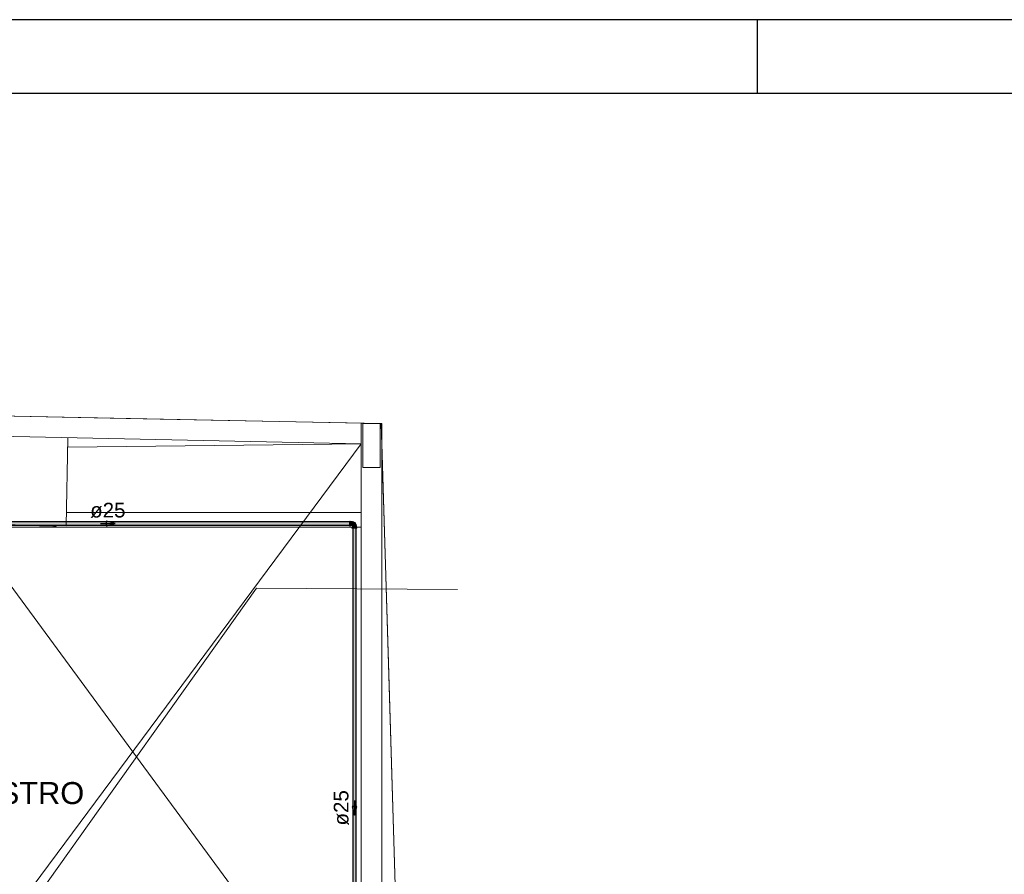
# Model space of a CAD drawing. Header units: millimetres. Extents: x 567 to 934, y -1 to 364.
# Tile 612 of 656: x 736 to 749, y 108 to 119. Entities that reach past the tile are written whole.
import ezdxf

# ---------------------------------------------------------------- set-up
doc = ezdxf.new("R2010")
doc.units = ezdxf.units.MM
doc.header["$MEASUREMENT"] = 0
doc.linetypes.add('NULL', pattern=[0])
doc.layers.get('0').update_dxf_attribs({"lineweight": 18})
for name, color, linetype, lineweight in [('A-DETL-THIN', 7, 'Continuous', 18), ('A-GENM-IDEN', 7, 'Continuous', 9), ('A-WALL', 7, 'Continuous', 25), ('A-WALL-IDEN', 7, 'Continuous', 9), ('AL-Condutos', 3, 'Continuous', 25), ('AL-Conexões', 63, 'Continuous', 18), ('AL-Sentido conduto', 3, 'Continuous', 30), ('AL-Textos conduto', 7, 'Continuous', 9), ('ARQ-ALV-REB', 7, 'Continuous', 18), ('C-PROP-LINE', 7, 'Continuous', 25), ('Peças hidrossanitárias', 7, 'Continuous', 13), ('S-COLS', 7, 'Continuous', 13)]:
    doc.layers.add(name, color=color, linetype=linetype, lineweight=lineweight)
doc.layers.add('FOLHA_PADRÃO', color=7, linetype='Continuous')
doc.styles.add('Arial', font='arial.ttf')

# ---------------------------------------------------------------- blocks, each defined once
blk = doc.blocks.new('A1EST. 1500')
at = {"layer": 'FOLHA_PADRÃO', "color": 1, "linetype": 'Continuous'}
for p, q in [((150.008, 59.4), (0, 59.4)), ((23.5, 59.4), (23.5, 58.4))]:
    blk.add_line(p, q, dxfattribs=at)
at = {"layer": 'FOLHA_PADRÃO', "color": 6, "linetype": 'Continuous'}
blk.add_lwpolyline([(149, 58.4), (149, 1), (1, 1), (1, 58.4), (149, 58.4)], dxfattribs=at)

msp = doc.modelspace()

# ---------------------------------------------------------------- hatches: boundary and pattern name
at = {"layer": 'AL-Condutos', "linetype": 'Continuous'}
for points in [[(733.715, 112.589), (733.715, 112.54), (740.201, 112.54), (740.201, 112.589)], [(740.29, 104.884), (740.291, 112.499), (740.242, 112.499), (740.241, 104.884)]]:
    msp.add_hatch(color=91, dxfattribs=at).paths.add_polyline_path(points)
at = {"layer": 'AL-Conexões', "linetype": 'Continuous'}
for points in [[(740.208, 112.598), (740.201, 112.598), (740.208, 112.588)], [(740.208, 112.535), (740.208, 112.581), (740.201, 112.594), (740.201, 112.547)], [(740.201, 112.532), (740.208, 112.53), (740.202, 112.54)], [(740.237, 112.593), (740.208, 112.593), (740.208, 112.589)], [(740.237, 112.592), (740.208, 112.589), (740.208, 112.544), (740.237, 112.544)], [(740.208, 112.537), (740.237, 112.536), (740.237, 112.544), (740.208, 112.544)], [(740.251, 112.587), (740.237, 112.589), (740.24, 112.536), (740.285, 112.536), (740.288, 112.544), (740.274, 112.573)], [(740.238, 112.536), (740.238, 112.506), (740.241, 112.506), (740.245, 112.529)], [(740.293, 112.536), (740.246, 112.536), (740.241, 112.506), (740.291, 112.506)], [(740.293, 112.506), (740.294, 112.536), (740.291, 112.506)], [(740.232, 112.506), (740.232, 112.499), (740.242, 112.506)], [(740.295, 112.506), (740.249, 112.506), (740.242, 112.499), (740.283, 112.499)]]:
    msp.add_hatch(color=51, dxfattribs=at).paths.add_polyline_path(points)

# ---------------------------------------------------------------- linework, layer by layer
at = {"layer": 'A-DETL-THIN', "color": 8, "lineweight": 5}
for p, q in [((734.064, 113.78), (740.302, 105.302)), ((734.111, 105.237), (740.358, 113.65))]:
    msp.add_line(p, q, dxfattribs=at)
at = {"layer": 'A-WALL', "color": 8, "lineweight": 5}
for p, q in [((733.915, 114.063), (740.593, 113.925)), ((740.358, 113.93), (740.358, 104.724)), ((740.618, 113.925), (740.638, 113.925)), ((740.638, 105.305), (740.638, 113.925)), ((740.358, 113.65), (734.051, 113.78)), ((740.638, 113.654), (740.89, 105.308))]:
    msp.add_line(p, q, dxfattribs=at)
at = {"layer": 'A-WALL-IDEN', "color": 8, "lineweight": 5}
for p, q in [((733.466, 104.002), (738.93, 111.683)), ((738.93, 111.683), (741.671, 111.667))]:
    msp.add_line(p, q, dxfattribs=at)
at = {"layer": 'AL-Condutos'}
for p, q in [((740.201, 112.589), (733.715, 112.589)), ((733.715, 112.54), (740.201, 112.54)), ((740.201, 112.586), (740.201, 112.589)), ((740.201, 112.579), (740.201, 112.586)), ((740.201, 112.57), (740.201, 112.579)), ((740.201, 112.559), (740.201, 112.57)), ((740.201, 112.55), (740.201, 112.559)), ((740.201, 112.543), (740.201, 112.55)), ((740.201, 112.54), (740.201, 112.543)), ((740.242, 112.499), (740.241, 104.884)), ((740.246, 112.499), (740.242, 112.499)), ((740.253, 112.499), (740.246, 112.499)), ((740.263, 112.499), (740.253, 112.499)), ((740.274, 112.499), (740.263, 112.499)), ((740.283, 112.499), (740.274, 112.499)), ((740.289, 112.499), (740.283, 112.499)), ((740.291, 112.499), (740.289, 112.499)), ((740.29, 104.884), (740.291, 112.499))]:
    msp.add_line(p, q, dxfattribs=at)
at = {"layer": 'AL-Conexões'}
for p, q in [((740.201, 112.598), (740.201, 112.597)), ((740.208, 112.598), (740.201, 112.598)), ((740.201, 112.597), (740.201, 112.594)), ((740.201, 112.594), (740.201, 112.589)), ((740.201, 112.589), (740.201, 112.588)), ((740.201, 112.588), (740.201, 112.581)), ((740.201, 112.581), (740.201, 112.573)), ((740.201, 112.573), (740.201, 112.564)), ((740.201, 112.564), (740.201, 112.556)), ((740.201, 112.556), (740.201, 112.547)), ((740.201, 112.547), (740.201, 112.54)), ((740.201, 112.54), (740.201, 112.54)), ((740.201, 112.54), (740.201, 112.535)), ((740.201, 112.535), (740.201, 112.532)), ((740.201, 112.532), (740.201, 112.53)), ((740.201, 112.53), (740.208, 112.53)), ((740.208, 112.597), (740.208, 112.598)), ((740.208, 112.594), (740.208, 112.597)), ((740.208, 112.593), (740.208, 112.594)), ((740.208, 112.588), (740.208, 112.593)), ((740.208, 112.593), (740.208, 112.592)), ((740.237, 112.593), (740.208, 112.593)), ((740.208, 112.592), (740.208, 112.589)), ((740.208, 112.589), (740.208, 112.585)), ((740.208, 112.581), (740.208, 112.588)), ((740.208, 112.585), (740.208, 112.579)), ((740.208, 112.573), (740.208, 112.581)), ((740.208, 112.579), (740.208, 112.572)), ((740.208, 112.564), (740.208, 112.573)), ((740.208, 112.572), (740.208, 112.564)), ((740.208, 112.556), (740.208, 112.564)), ((740.208, 112.564), (740.208, 112.557)), ((740.208, 112.557), (740.208, 112.55)), ((740.208, 112.547), (740.208, 112.556)), ((740.208, 112.55), (740.208, 112.544)), ((740.208, 112.54), (740.208, 112.547)), ((740.208, 112.544), (740.208, 112.54)), ((740.208, 112.536), (740.208, 112.54)), ((740.208, 112.54), (740.208, 112.537)), ((740.208, 112.537), (740.208, 112.536)), ((740.208, 112.535), (740.208, 112.536)), ((740.208, 112.536), (740.237, 112.536)), ((740.208, 112.532), (740.208, 112.535)), ((740.208, 112.53), (740.208, 112.532)), ((740.237, 112.592), (740.237, 112.593)), ((740.237, 112.589), (740.237, 112.592)), ((740.237, 112.585), (740.237, 112.589)), ((740.237, 112.589), (740.237, 112.589)), ((740.237, 112.589), (740.237, 112.588)), ((740.242, 112.588), (740.237, 112.589)), ((740.237, 112.588), (740.237, 112.583)), ((740.237, 112.579), (740.237, 112.585)), ((740.237, 112.583), (740.237, 112.577)), ((740.237, 112.572), (740.237, 112.579)), ((740.237, 112.577), (740.237, 112.568)), ((740.237, 112.564), (740.237, 112.572)), ((740.237, 112.568), (740.237, 112.564)), ((740.237, 112.557), (740.237, 112.564)), ((740.237, 112.564), (740.237, 112.56)), ((740.237, 112.56), (740.237, 112.552)), ((740.237, 112.55), (740.237, 112.557)), ((740.237, 112.552), (740.237, 112.545)), ((740.237, 112.544), (740.237, 112.55)), ((740.237, 112.545), (740.237, 112.54)), ((740.237, 112.54), (740.237, 112.544)), ((740.237, 112.539), (740.237, 112.54)), ((740.237, 112.54), (740.237, 112.539)), ((740.237, 112.537), (740.237, 112.539)), ((740.237, 112.539), (740.239, 112.537)), ((740.237, 112.536), (740.237, 112.537)), ((740.239, 112.536), (740.238, 112.536)), ((740.238, 112.536), (740.238, 112.506)), ((740.239, 112.537), (740.24, 112.536)), ((740.24, 112.536), (740.239, 112.536)), ((740.241, 112.536), (740.24, 112.536)), ((740.24, 112.536), (740.242, 112.536)), ((740.246, 112.536), (740.241, 112.536)), ((740.251, 112.587), (740.242, 112.588)), ((740.242, 112.536), (740.246, 112.536)), ((740.252, 112.536), (740.246, 112.536)), ((740.246, 112.536), (740.253, 112.536)), ((740.257, 112.584), (740.251, 112.587)), ((740.259, 112.536), (740.252, 112.536)), ((740.253, 112.536), (740.261, 112.536)), ((740.263, 112.581), (740.257, 112.584)), ((740.266, 112.536), (740.259, 112.536)), ((740.261, 112.536), (740.27, 112.536)), ((740.269, 112.577), (740.263, 112.581)), ((740.273, 112.536), (740.266, 112.536)), ((740.274, 112.573), (740.269, 112.577)), ((740.27, 112.536), (740.278, 112.536)), ((740.28, 112.536), (740.273, 112.536)), ((740.279, 112.567), (740.274, 112.573)), ((740.278, 112.536), (740.285, 112.536)), ((740.283, 112.562), (740.279, 112.567)), ((740.286, 112.536), (740.28, 112.536)), ((740.286, 112.556), (740.283, 112.562)), ((740.285, 112.536), (740.289, 112.536)), ((740.288, 112.549), (740.286, 112.556)), ((740.291, 112.536), (740.286, 112.536)), ((740.29, 112.541), (740.288, 112.549)), ((740.289, 112.536), (740.291, 112.536)), ((740.291, 112.536), (740.29, 112.541)), ((740.291, 112.536), (740.291, 112.536)), ((740.293, 112.536), (740.291, 112.536)), ((740.294, 112.536), (740.293, 112.536)), ((740.294, 112.506), (740.294, 112.536)), ((740.233, 112.506), (740.232, 112.506)), ((740.232, 112.506), (740.232, 112.499)), ((740.232, 112.499), (740.233, 112.499)), ((740.237, 112.506), (740.233, 112.506)), ((740.233, 112.499), (740.237, 112.499)), ((740.238, 112.506), (740.237, 112.506)), ((740.237, 112.499), (740.242, 112.499)), ((740.242, 112.506), (740.238, 112.506)), ((740.238, 112.506), (740.239, 112.506)), ((740.239, 112.506), (740.241, 112.506)), ((740.241, 112.506), (740.246, 112.506)), ((740.249, 112.506), (740.242, 112.506)), ((740.242, 112.499), (740.242, 112.499)), ((740.242, 112.499), (740.249, 112.499)), ((740.246, 112.506), (740.252, 112.506)), ((740.257, 112.506), (740.249, 112.506)), ((740.249, 112.499), (740.257, 112.499)), ((740.252, 112.506), (740.259, 112.506)), ((740.266, 112.506), (740.257, 112.506)), ((740.257, 112.499), (740.266, 112.499)), ((740.259, 112.506), (740.266, 112.506)), ((740.275, 112.506), (740.266, 112.506)), ((740.266, 112.506), (740.273, 112.506)), ((740.266, 112.499), (740.275, 112.499)), ((740.273, 112.506), (740.28, 112.506)), ((740.283, 112.506), (740.275, 112.506)), ((740.275, 112.499), (740.283, 112.499)), ((740.28, 112.506), (740.286, 112.506)), ((740.29, 112.506), (740.283, 112.506)), ((740.283, 112.499), (740.29, 112.499)), ((740.286, 112.506), (740.291, 112.506)), ((740.294, 112.506), (740.29, 112.506)), ((740.29, 112.499), (740.291, 112.499)), ((740.291, 112.506), (740.293, 112.506)), ((740.291, 112.499), (740.295, 112.499)), ((740.293, 112.506), (740.294, 112.506)), ((740.295, 112.506), (740.294, 112.506)), ((740.299, 112.506), (740.295, 112.506)), ((740.295, 112.499), (740.299, 112.499)), ((740.3, 112.506), (740.299, 112.506)), ((740.299, 112.499), (740.3, 112.499)), ((740.3, 112.499), (740.3, 112.506))]:
    msp.add_line(p, q, dxfattribs=at)
at = {"layer": 'AL-Sentido conduto'}
for p, q in [((737.006, 112.564), (736.885, 112.597)), ((736.885, 112.597), (736.885, 112.532)), ((736.885, 112.532), (737.006, 112.564)), ((740.298, 108.712), (740.233, 108.712)), ((740.233, 108.712), (740.265, 108.592)), ((740.265, 108.592), (740.298, 108.712))]:
    msp.add_line(p, q, dxfattribs=at)
for points in [[(736.806, 112.564), (737.006, 112.564)], [(740.265, 108.792), (740.265, 108.592)]]:
    msp.add_lwpolyline(points, dxfattribs=at)
at = {"layer": 'ARQ-ALV-REB', "color": 8, "lineweight": 5}
for p, q in [((740.358, 113.65), (736.361, 113.606)), ((740.358, 112.716), (736.342, 112.716)), ((740.358, 112.516), (734.051, 112.516))]:
    msp.add_line(p, q, dxfattribs=at)
at = {"layer": 'C-PROP-LINE', "color": 8, "lineweight": 5}
for p, q in [((733.02, 114.081), (737.157, 113.996)), ((737.157, 113.996), (740.63, 113.925)), ((740.63, 113.925), (740.728, 110.667)), ((740.728, 110.667), (740.89, 105.308))]:
    msp.add_line(p, q, dxfattribs=at)
at = {"layer": 'Peças hidrossanitárias', "color": 8, "lineweight": 5}
for p, q in [((736.339, 112.533), (736.363, 113.732)), ((736.339, 112.533), (734.051, 112.58)), ((735.709, 112.545), (735.708, 112.539)), ((735.708, 112.539), (735.71, 112.539)), ((735.708, 112.539), (735.71, 112.539)), ((735.71, 112.539), (735.78, 112.538)), ((735.776, 112.544), (735.776, 112.538)), ((735.779, 112.538), (735.854, 112.537)), ((735.78, 112.544), (735.78, 112.538)), ((735.852, 112.537), (735.854, 112.537)), ((735.854, 112.537), (735.854, 112.543)), ((735.858, 112.542), (735.858, 112.536)), ((735.877, 112.536), (735.858, 112.536)), ((735.877, 112.542), (735.877, 112.536)), ((735.877, 112.536), (735.92, 112.535)), ((735.921, 112.541), (735.92, 112.535)), ((735.92, 112.535), (735.974, 112.534)), ((735.974, 112.54), (735.974, 112.534)), ((735.979, 112.54), (735.979, 112.534)), ((735.979, 112.534), (736.037, 112.533)), ((736.038, 112.539), (736.037, 112.533)), ((736.056, 112.532), (736.037, 112.533)), ((736.056, 112.538), (736.056, 112.532)), ((736.061, 112.538), (736.061, 112.532)), ((736.061, 112.532), (736.1, 112.531)), ((736.139, 112.531), (736.1, 112.531)), ((736.139, 112.537), (736.139, 112.531)), ((736.141, 112.531), (736.141, 112.537)), ((736.147, 112.53), (736.141, 112.531)), ((736.146, 112.537), (736.146, 112.531)), ((736.146, 112.531), (736.166, 112.53)), ((736.166, 112.536), (736.166, 112.53)), ((736.166, 112.53), (736.202, 112.529)), ((736.202, 112.535), (736.202, 112.529)), ((736.202, 112.535), (736.202, 112.529)), ((736.202, 112.529), (736.203, 112.529)), ((736.203, 112.529), (736.203, 112.535))]:
    msp.add_line(p, q, dxfattribs=at)
at = {"layer": 'S-COLS', "color": 8, "lineweight": 5}
for p, q in [((740.618, 113.925), (740.378, 113.925)), ((740.378, 113.925), (740.378, 113.325)), ((740.618, 113.925), (740.629, 113.925)), ((740.618, 113.325), (740.618, 113.925)), ((740.029, 113.647), (740.029, 113.657)), ((740.378, 113.325), (740.618, 113.325))]:
    msp.add_line(p, q, dxfattribs=at)

# ---------------------------------------------------------------- block references
msp.add_blockref('A1EST. 1500', (722.249, 60.026))

# ---------------------------------------------------------------- texts
at = {"layer": 'A-GENM-IDEN', "color": 8, "linetype": 'NULL', "lineweight": 5, "insert": (734.792, 108.739), "char_height": 0.3, "width": 3.58674, "attachment_point": 7, "line_spacing_factor": 0.9, "style": 'Arial'}
msp.add_mtext('MASTRO', dxfattribs=at)
at = {"layer": 'AL-Textos conduto', "linetype": 'NULL', "insert": (736.906, 112.641), "char_height": 0.2, "width": 0.9628, "attachment_point": 8, "line_spacing_factor": 0.6, "style": 'Arial'}
msp.add_mtext('ø25', dxfattribs=at)
at = {"layer": 'AL-Textos conduto', "linetype": 'NULL', "insert": (740.189, 108.692), "char_height": 0.2, "width": 0.9628, "attachment_point": 8, "rotation": 89.9945, "line_spacing_factor": 0.6, "style": 'Arial'}
msp.add_mtext('ø25', dxfattribs=at)

doc.saveas('drawing.dxf')
